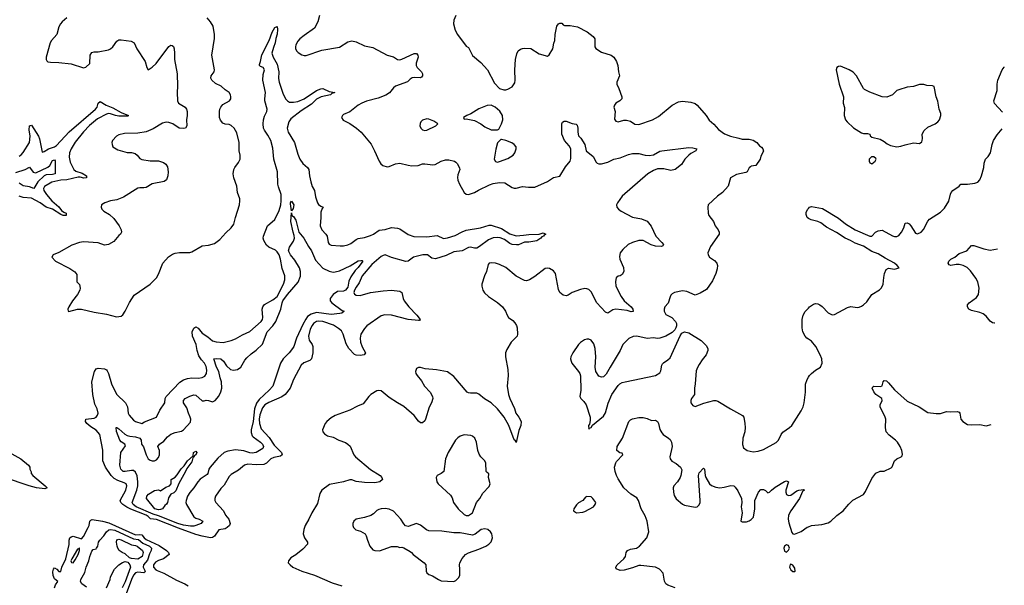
# Model space of a CAD drawing. Header units: inches. Extents: x 1552611 to 1694776, y 811966 to 917215.
# Tile 379 of 549: x 1682415 to 1691885, y 830975 to 836411. Entities that reach past the tile are written whole.
import ezdxf

# ---------------------------------------------------------------- set-up
doc = ezdxf.new("R2010")
doc.units = ezdxf.units.IN
doc.header["$MEASUREMENT"] = 0
doc.layers.add('B6883', color=7, linetype='Continuous')
doc.layers.add('B6893', color=7, linetype='Continuous')

msp = doc.modelspace()

# ---------------------------------------------------------------- linework, layer by layer
at = {"layer": 'B6883', "color": 5}
for points, elevation in [([(1685298, 836450), (1685284, 836390), (1685250, 836329.3), (1685150, 836259.6), (1685110, 836227.3), (1685090, 836204.5), (1685072.2, 836170), (1685067.8, 836150), (1685069, 836130), (1685080.4, 836110), (1685094.4, 836094.4), (1685130, 836074.9), (1685150, 836068.4), (1685170, 836068.4), (1685320.8, 836119.2), (1685490, 836147.4), (1685570, 836198.9), (1685610, 836207.6), (1685650, 836199), (1685730, 836160.7), (1685810, 836143), (1685950, 836071.2), (1686010, 836053.1), (1686050, 836027), (1686070, 836024.6), (1686090, 836030.3), (1686210, 836084.9), (1686230, 836086), (1686244.4, 836070), (1686247.6, 836050), (1686227.6, 835992.4), (1686227, 835970), (1686239, 835950), (1686278.9, 835910), (1686288.7, 835890), (1686288.2, 835870), (1686280.9, 835859.1), (1686268.7, 835851.3), (1686210, 835854.8), (1686188.3, 835851.7), (1686170, 835839.7), (1686145.7, 835814.3), (1686030, 835772.6), (1686010, 835756.9), (1685970.7, 835709.3), (1685935.8, 835684.2), (1685862.6, 835657.4), (1685751.5, 835628.5), (1685706.8, 835610), (1685670, 835589.5), (1685590, 835524.7), (1685530, 835498.4), (1685519.1, 835490), (1685510.7, 835470), (1685526.9, 835446.9), (1685590, 835413), (1685654.8, 835370), (1685700.7, 835330), (1685793.8, 835213.8), (1685828.2, 835150), (1685872, 835050), (1685887.2, 835027.2), (1685908, 835010), (1685950, 834997.4), (1685970, 834999.5), (1686030, 835026), (1686070, 835033.4), (1686151.9, 835011.9), (1686187.5, 835007.5), (1686248, 835010), (1686290, 835025.3), (1686310, 835027), (1686390, 835015.8), (1686410, 835020.2), (1686470, 835051.1), (1686510, 835064.2), (1686543.2, 835063.2), (1686596, 835050), (1686610, 835043), (1686626.1, 835026.1), (1686644.9, 834984.9), (1686647.4, 834970), (1686630, 834919.3), (1686627.1, 834892.9), (1686629.5, 834870), (1686644, 834830), (1686691.3, 834751.3), (1686710, 834735.3), (1686730, 834730.3), (1686790, 834750.2), (1686827.2, 834772.8), (1686935, 834825), (1686970, 834836.5), (1687030, 834846.5), (1687082, 834842), (1687150, 834798), (1687170, 834791), (1687190, 834792), (1687250, 834807.6), (1687310, 834800.9), (1687370, 834802), (1687490, 834857.1), (1687550, 834895.5), (1687610, 834906.4), (1687664.2, 834995.8), (1687708, 835050), (1687715.4, 835075.4), (1687714.4, 835170), (1687698.4, 835198.4), (1687655, 835250), (1687630.6, 835310), (1687629.8, 835410.2), (1687634.9, 835425.1), (1687650, 835437.1), (1687670, 835435.3), (1687730, 835412.8), (1687766.9, 835406.9), (1687776.7, 835396.7), (1687783.7, 835370), (1687782.4, 835330), (1687790, 835296), (1687812.5, 835272.5), (1687850, 835210.5), (1687862.8, 835150), (1687930, 835095.5), (1687960.6, 835040.6), (1687970, 835030.6), (1687985.3, 835025.3), (1688010, 835025.7), (1688070, 835042.6), (1688130, 835069.4), (1688190, 835081.8), (1688270, 835114.4), (1688310, 835124.2), (1688370, 835124.7), (1688430, 835107.9), (1688470, 835104.4), (1688510, 835111.5), (1688570, 835147), (1688590, 835151.8), (1688850, 835182), (1688890, 835180.3), (1688926.8, 835170), (1688918.8, 835150), (1688870, 835126.2), (1688850.3, 835110), (1688812.4, 835070), (1688779.2, 835020.8), (1688719.1, 834970), (1688677.2, 834962.8), (1688610, 834976.1), (1688550, 834976.4), (1688510, 834962.5), (1688454.6, 834930), (1688210, 834715.6), (1688163.7, 834650), (1688156.4, 834630), (1688159.3, 834610), (1688175.5, 834590), (1688200.7, 834570), (1688310, 834512.9), (1688395.9, 834495.9), (1688450, 834475.3), (1688486.8, 834426.8), (1688531.8, 834330), (1688592, 834270), (1688605.5, 834250), (1688602, 834238), (1688588.2, 834231.8), (1688530, 834234.2), (1688487.7, 834247.7), (1688410, 834287.3), (1688370, 834289.6), (1688310, 834269.8), (1688268, 834250), (1688217.2, 834202.8), (1688190.4, 834170), (1688184.4, 834135.6), (1688187.4, 834110), (1688222, 834030), (1688226.8, 833990), (1688210, 833961.2), (1688191.3, 833950), (1688170, 833944.5), (1688150.4, 833929.6), (1688145.5, 833894.5), (1688149.1, 833850), (1688198.5, 833750), (1688228.6, 833708.6), (1688296.5, 833650), (1688311.1, 833630), (1688314.7, 833605.3), (1688296.1, 833603.9), (1688256.8, 833616.8), (1688150, 833628.7), (1688118.2, 833621.8), (1688070, 833589.6), (1688050, 833598.7), (1687964.7, 833690), (1687910, 833795.6), (1687890, 833816.3), (1687870, 833825.1), (1687850, 833826.6), (1687810, 833817.4), (1687730, 833788.4), (1687690, 833763), (1687670, 833756.3), (1687642.5, 833762.5), (1687610, 833789.5), (1687597, 833817), (1687568.3, 833970), (1687550, 833996.3), (1687510, 834021.1), (1687490, 834023.5), (1687470, 834019.1), (1687370, 833942.6), (1687317.3, 833910), (1687290, 833902.4), (1687270, 833904.2), (1687190, 833946), (1687089.8, 834029.8), (1687030, 834058.3), (1686990, 834071), (1686950, 834075.1), (1686930.3, 834069.7), (1686921.8, 834058.2), (1686904.4, 833990), (1686885.8, 833950), (1686859.6, 833870), (1686858.9, 833850), (1686870.4, 833810), (1686885.4, 833785.4), (1686923, 833750), (1687010, 833692.7), (1687058, 833650), (1687088.2, 833610), (1687103, 833570), (1687116.3, 833550), (1687158.6, 833518.6), (1687177.8, 833497.8), (1687192.9, 833472.9), (1687198, 833450), (1687202.3, 833390), (1687198, 833370), (1687143.1, 833310), (1687099.9, 833240.1), (1687086.4, 833210), (1687088.5, 833171.5), (1687111, 833050), (1687112.1, 832990), (1687102.8, 832890), (1687116.5, 832810), (1687127.7, 832770), (1687173, 832673), (1687188, 832628), (1687216.5, 832590), (1687238.4, 832550), (1687236, 832510), (1687215.9, 832464.1), (1687190, 832348.7), (1687182.5, 832362.5), (1687170, 832372), (1687118.7, 832510), (1687074, 832590), (1687010, 832672), (1686950, 832729.8), (1686885.6, 832765.6), (1686830, 832812.8), (1686810, 832822), (1686750, 832820.4), (1686730, 832823), (1686718, 832830), (1686590, 832980.7), (1686530, 833025.1), (1686424.9, 833044.9), (1686313.8, 833053.8), (1686270, 833066.6), (1686250, 833066.6), (1686230, 833057), (1686221.6, 833030), (1686226, 833010), (1686237.3, 832990), (1686280.9, 832940.9), (1686308.4, 832890), (1686363.7, 832830), (1686385.3, 832790), (1686388.5, 832770), (1686375.3, 832730), (1686352.8, 832687.2), (1686316.5, 832570), (1686310, 832557), (1686290, 832537.6), (1686270, 832537.6), (1686250, 832553.6), (1686210, 832605.4), (1686110, 832694.5), (1686050, 832727.3), (1685970, 832779.6), (1685890, 832842.4), (1685870, 832846.3), (1685850, 832844.7), (1685792.8, 832807.2), (1685774, 832790), (1685719.6, 832720.4), (1685663.4, 832696.6), (1685590, 832657), (1685450, 832608), (1685410, 832584.7), (1685368.2, 832550), (1685352.7, 832530), (1685328, 832470), (1685330.6, 832450), (1685346, 832430), (1685374, 832410), (1685430, 832397.3), (1685484.4, 832370), (1685547.1, 832347.1), (1685571.6, 832331.6), (1685592, 832312), (1685627.5, 832230), (1685643.6, 832210), (1685788.6, 832088.6), (1685880.5, 832030), (1685898, 832010), (1685902.8, 831990), (1685878.8, 831970), (1685830, 831960.3), (1685730, 831963.2), (1685650, 831973.8), (1685610, 831988.9), (1685590, 831988.2), (1685529.1, 831969.1), (1685395.3, 831944.7), (1685319.5, 831890), (1685303, 831857), (1685280.2, 831759.8), (1685225.3, 831670), (1685197, 831610), (1685161.7, 831550), (1685146.5, 831510), (1685142.8, 831470), (1685147.6, 831450), (1685155.6, 831430), (1685182.4, 831390), (1685183.8, 831370), (1685138.1, 831321.9), (1685070, 831268.3), (1685022.2, 831237.8), (1684999.3, 831210), (1684998, 831190), (1685015.8, 831170), (1685043.2, 831150), (1685129.5, 831109.5), (1685250, 831071.6), (1685419.7, 830999.7), (1685512.9, 830970)], 920), ([(1686610.7, 836450), (1686590, 836408), (1686586, 836370), (1686603, 836310), (1686624.9, 836270), (1686710, 836158), (1686730, 836144.7), (1686770, 836066.8), (1686850, 836001), (1686914.8, 835930), (1686981.1, 835801.1), (1687030, 835751.3), (1687070, 835738), (1687090, 835738), (1687110, 835744.7), (1687150, 835766.8), (1687176.2, 835803.8), (1687180.9, 835830), (1687178.4, 835930), (1687182.7, 836030), (1687196.5, 836083.5), (1687210, 836111), (1687232.5, 836127.5), (1687250, 836134), (1687270, 836137.3), (1687330, 836134), (1687410, 836083), (1687490, 836059.1), (1687507.5, 836072.5), (1687542.7, 836130), (1687553.2, 836186.8), (1687562, 836210), (1687564, 836270), (1687582, 836350), (1687598, 836370), (1687610, 836378), (1687630, 836378), (1687642.8, 836362.8), (1687656, 836356), (1687710, 836356.3), (1687781.1, 836341.1), (1687873.2, 836293.2), (1687930.5, 836250.5), (1687945.5, 836225.5), (1687946, 836150), (1687954.6, 836134.6), (1688010, 836100.5), (1688104.7, 836070), (1688130, 836051), (1688154, 836010), (1688167.3, 835970), (1688174, 835910), (1688184.9, 835870), (1688159.3, 835810), (1688158, 835790), (1688178.8, 835750), (1688206, 835670), (1688204.7, 835650), (1688187.3, 835632.7), (1688150, 835609), (1688134.8, 835590), (1688127.7, 835570), (1688143, 835530), (1688135.2, 835455.2), (1688150, 835436.3), (1688170, 835430.5), (1688226, 835446), (1688250, 835446.8), (1688290, 835434.8), (1688330, 835408.2), (1688370, 835403.1), (1688501.2, 835450), (1688559.2, 835480.8), (1688690, 835590.6), (1688750, 835622.8), (1688790, 835627.3), (1688870, 835618.4), (1688910, 835604.2), (1688930.4, 835590), (1689016.3, 835490), (1689046.2, 835446.2), (1689090, 835406.8), (1689135.3, 835355.3), (1689192.4, 835312.4), (1689250, 835290.4), (1689330, 835273.4), (1689362, 835262), (1689430, 835261.6), (1689470, 835252.7), (1689506, 835230), (1689530, 835198), (1689550, 835184.7), (1689561, 835170), (1689570, 835146), (1689542, 835098), (1689536, 835070), (1689494.8, 835010), (1689450, 835003.7), (1689442, 834998), (1689432.1, 834987.9), (1689411.6, 834948.4), (1689399.2, 834940.8), (1689310, 834922.9), (1689250.8, 834890), (1689227.3, 834810), (1689174.8, 834750), (1689124.7, 834715.3), (1689038, 834630), (1689032, 834608), (1689037.3, 834550), (1689044, 834530), (1689087.3, 834470), (1689104, 834430), (1689134, 834390), (1689140.7, 834370), (1689140.7, 834350), (1689057.3, 834230), (1689034, 834170), (1689037.3, 834150), (1689047.7, 834130), (1689097.6, 834097.6), (1689120.7, 834070), (1689124.9, 834050), (1689122.8, 834017.2), (1689110.8, 833970.8), (1689078.7, 833901.3), (1689022, 833818), (1688959, 833781), (1688910, 833763.7), (1688830, 833798.3), (1688790, 833806), (1688712.1, 833787.9), (1688690, 833775.1), (1688678.3, 833761.7), (1688670, 833748.7), (1688652.1, 833687.9), (1688621, 833650), (1688614.8, 833630), (1688614.8, 833610), (1688630, 833578.8), (1688687.9, 833547.9), (1688721, 833510), (1688731, 833490), (1688731, 833470), (1688726.8, 833450), (1688716, 833430), (1688690, 833406), (1688630.8, 833370), (1688570, 833349.5), (1688550, 833346.6), (1688511.7, 833351.7), (1688450, 833346.3), (1688350, 833369.6), (1688315.3, 833364.7), (1688274.7, 833345.3), (1688216.3, 833290), (1688190.6, 833230), (1688092.7, 833070), (1688057, 833003), (1688030, 832978), (1688010, 832975.1), (1687985.6, 832985.6), (1687956, 833030), (1687949.4, 833070), (1687955.4, 833170), (1687951.1, 833250), (1687936.6, 833296.6), (1687910, 833329.4), (1687890, 833339.5), (1687870, 833339.5), (1687846.9, 833333.1), (1687810, 833309.3), (1687790, 833289.2), (1687733.4, 833210), (1687716.3, 833170), (1687713.4, 833150), (1687717.3, 833130), (1687726.8, 833110), (1687790.8, 833030), (1687802.8, 833010), (1687807.9, 832987.9), (1687813, 832850), (1687801.3, 832790), (1687812.2, 832770), (1687841.5, 832741.5), (1687862, 832710), (1687902, 832590), (1687902.5, 832557.5), (1687895.3, 832524.7), (1687886.8, 832510), (1687890, 832474), (1687895.3, 832484.7), (1687910, 832492), (1687925.6, 832514.4), (1688030, 832598.8), (1688050, 832631), (1688074.9, 832725.1), (1688111.3, 832808.7), (1688170, 832896.3), (1688186, 832910), (1688210, 832923), (1688238, 832930), (1688530, 832992), (1688570, 833017.4), (1688582.8, 833037.2), (1688590.7, 833089.3), (1688597.8, 833102.2), (1688607.2, 833112.8), (1688650, 833140.3), (1688670, 833162.4), (1688766.3, 833373.7), (1688782.4, 833397.6), (1688810, 833410.8), (1688850, 833400.5), (1688967.8, 833327.8), (1689018, 833278), (1689034, 833250), (1689033.4, 833230), (1689017.3, 833190), (1688978, 833142), (1688950, 833098), (1688932.4, 833067.6), (1688922.6, 833037.4), (1688912.7, 832910), (1688905.5, 832870), (1688904, 832810), (1688877.3, 832770), (1688870.8, 832750), (1688871.3, 832730), (1688890, 832702), (1688910, 832692), (1688994.5, 832725.5), (1689090, 832750.4), (1689110, 832750.5), (1689130, 832745.5), (1689250, 832670.6), (1689366.4, 832606.4), (1689378, 832590), (1689390.3, 832530.3), (1689393, 832490), (1689390.4, 832449.6), (1689370.5, 832389.5), (1689367.9, 832327.9), (1689377.1, 832297.1), (1689410, 832270.5), (1689470, 832257.6), (1689517.7, 832262.3), (1689570, 832280.5), (1689691.9, 832348.1), (1689714, 832370), (1689737.1, 832422.9), (1689753.5, 832446.5), (1689818, 832490), (1689839.5, 832510), (1689930, 832651.3), (1689949.3, 832690), (1689960.9, 832730), (1689972, 832830), (1689971.7, 832908.3), (1689987.2, 832952.8), (1690000, 832974.6)], 940), ([(1682870, 836428), (1682823.8, 836390), (1682807.3, 836372.7), (1682790, 836342.7), (1682771.7, 836270), (1682719.5, 836210), (1682707.4, 836190), (1682670.6, 836050), (1682670.7, 836030), (1682676.3, 836016.3), (1682687.2, 836007.2), (1682710, 836002), (1682790, 836000.8), (1682910, 835986.7), (1683030, 835947.7), (1683050, 835954.9), (1683090.6, 835989.4), (1683094.1, 836070), (1683110, 836097.1), (1683130, 836103.7), (1683170, 836101), (1683270, 836120.5), (1683290, 836131), (1683309.8, 836150), (1683350, 836205.7), (1683370, 836216.3), (1683390, 836218.1), (1683485.8, 836205.8), (1683515.8, 836190), (1683542.4, 836130), (1683621.6, 836010), (1683636.4, 835950), (1683650, 835930.6), (1683690, 835954), (1683727.7, 835990), (1683850, 836152.7), (1683870, 836165.5), (1683881.6, 836161.6), (1683892.9, 836152.9), (1683899.5, 836130), (1683903.7, 836090), (1683902.4, 836030), (1683928.4, 835890), (1683932.9, 835772.9), (1683928.1, 835711.9), (1683931.5, 835630), (1683941.7, 835610), (1684005.8, 835570), (1684020.2, 835550), (1684026.2, 835530), (1684027, 835490), (1684019.7, 835450), (1684021.3, 835390), (1684010, 835369.8), (1683990, 835364), (1683950, 835369.1), (1683887, 835410), (1683850, 835423.5), (1683830, 835426.9), (1683810, 835424), (1683790, 835416.8), (1683698.5, 835361.5), (1683630, 835332), (1683550, 835320.7), (1683422, 835318), (1683370, 835304.4), (1683344.9, 835290), (1683308.7, 835250), (1683302, 835230), (1683303.1, 835210), (1683310.4, 835190), (1683359, 835159), (1683450, 835134), (1683490, 835134.3), (1683524.8, 835124.8), (1683543.6, 835110), (1683570, 835075.8), (1683590, 835066), (1683670, 835055.5), (1683750, 835053.6), (1683799.3, 835039.3), (1683821.8, 835021.8), (1683835.4, 834995.4), (1683842.6, 834950), (1683841.1, 834910), (1683826.8, 834873.2), (1683803.4, 834856.6), (1683690, 834832.5), (1683630, 834798.4), (1683610, 834793.9), (1683570, 834796.5), (1683550, 834792.9), (1683414.8, 834705.2), (1683350, 834680.2), (1683290, 834671.3), (1683233.4, 834650), (1683201.6, 834630), (1683199.5, 834610), (1683205.3, 834590), (1683224.9, 834570), (1683277.5, 834537.5), (1683319.4, 834499.4), (1683372.2, 834430), (1683390.6, 834390), (1683395.5, 834370), (1683386, 834350), (1683370, 834336.9), (1683321.2, 834278.8), (1683270, 834250.6), (1683230, 834243.8), (1683170, 834266.9), (1683030, 834275.6), (1682990.2, 834269.8), (1682915.1, 834244.9), (1682790, 834174), (1682736, 834150), (1682724.7, 834130), (1682758, 834090), (1682898.4, 834018.4), (1682946.2, 833986.2), (1682963.4, 833963.4), (1682964, 833890), (1682990, 833864.7), (1682996.4, 833830), (1682992.7, 833810), (1682971.8, 833768.2), (1682922.8, 833710), (1682887.9, 833652.1), (1682878.8, 833630), (1682882, 833610), (1682886.4, 833606.4), (1682970, 833627.3), (1683010, 833627.7), (1683130, 833600.4), (1683250, 833581.3), (1683345.2, 833554.8), (1683390, 833561), (1683405.6, 833574.4), (1683429, 833610), (1683470, 833691.3), (1683517, 833763), (1683671.1, 833868.9), (1683729.7, 833930.3), (1683750, 833964), (1683791.6, 834070), (1683846.7, 834133.3), (1683883.7, 834156.3), (1683910, 834166.7), (1683952.8, 834172.8), (1684050, 834173.4), (1684070, 834179.1), (1684170, 834236.4), (1684230, 834242.4), (1684290, 834261.3), (1684340.1, 834299.9), (1684397.6, 834362.4), (1684449.6, 834410), (1684474.6, 834445.4), (1684489.8, 834510.2), (1684528.4, 834630), (1684532.4, 834670), (1684531.1, 834690), (1684508.9, 834748.9), (1684503.1, 834810), (1684474, 834890), (1684469.7, 834930), (1684475.4, 834970), (1684483.5, 834990), (1684520.7, 835039.3), (1684536.3, 835070), (1684534.7, 835110), (1684525.8, 835150), (1684524.5, 835230), (1684502.9, 835322.9), (1684477.4, 835370), (1684450, 835394.7), (1684430, 835403), (1684390, 835406), (1684370, 835415.1), (1684345.6, 835445.6), (1684337.2, 835470), (1684335.3, 835530), (1684338.5, 835550), (1684348.2, 835570), (1684370, 835594.4), (1684433, 835630), (1684445.1, 835650), (1684446.6, 835670), (1684442, 835690), (1684430, 835711.8), (1684390, 835735.6), (1684353.4, 835773.4), (1684298.9, 835798.9), (1684264.2, 835830), (1684254.2, 835850), (1684257.6, 835870), (1684284.8, 835910), (1684289.8, 835930), (1684261.4, 836070), (1684289, 836230), (1684288, 836270), (1684274.4, 836350), (1684250.6, 836390), (1684217, 836430)], 920), ([(1682410, 835100.3), (1682430, 835112.9), (1682450, 835134.9), (1682507.9, 835230), (1682515, 835290), (1682507.5, 835352.5), (1682510, 835392.2), (1682530, 835396.4), (1682596.3, 835290), (1682604.9, 835264.9), (1682630, 835137.3), (1682650, 835144), (1682691.1, 835168.9), (1682750, 835189.1), (1682770, 835203), (1682890, 835332.8), (1683144.8, 835550), (1683159.1, 835570), (1683170.8, 835609.2), (1683190, 835624.2), (1683248, 835588), (1683310, 835564.7), (1683390, 835519.2), (1683460.4, 835490), (1683455.6, 835484.4), (1683370, 835484.2), (1683336.1, 835490), (1683290, 835507.5), (1683270, 835508.7), (1683250, 835503.6), (1683162.2, 835457.8), (1683085.6, 835394.4), (1683028, 835332), (1682950, 835234), (1682910, 835168.4), (1682892.6, 835130), (1682890.7, 835090.7), (1682901.4, 835041.4), (1682936.9, 834970), (1682955.5, 834955.5), (1683014.4, 834934.4), (1683056.5, 834910), (1683058, 834890), (1683031.6, 834888.4), (1682997.3, 834897.3), (1682977.1, 834897.1), (1682870, 834872.4), (1682810, 834869.9), (1682724.4, 834850), (1682652.7, 834807.3), (1682644.7, 834790), (1682647.7, 834770), (1682672.5, 834730), (1682723.9, 834670), (1682790, 834612.5), (1682818.3, 834578.3), (1682840.1, 834560.1), (1682863.6, 834550), (1682860.5, 834530), (1682833.2, 834530), (1682810, 834539), (1682730, 834589.6), (1682669.4, 834609.4), (1682611.8, 834650), (1682530, 834695.3), (1682450, 834702.2), (1682410, 834714.2)], 880), ([(1682378.4, 834941.6), (1682468.2, 834971.8), (1682510, 834992.9), (1682544.6, 834944.6), (1682570, 834938.6), (1682686.9, 834993.1), (1682705, 835010), (1682730, 835058.4), (1682750, 835064.4), (1682756, 835056), (1682755.5, 834930), (1682730, 834923.6), (1682670, 834919.9), (1682650, 834909.5), (1682588.3, 834851.7), (1682551.8, 834788.2), (1682510, 834805.4), (1682450, 834815.3), (1682410, 834840.8)], 860), ([(1690000.1, 834500.2), (1689989, 834510), (1689978, 834538), (1689980.2, 834559.8), (1689994, 834590), (1690000, 834597.9)], 940), ([(1690000, 833340.5), (1689984.2, 833350), (1689968.2, 833370), (1689948, 833410), (1689941.1, 833450), (1689941.1, 833530), (1689949.7, 833570), (1689970, 833604.9), (1690000, 833639.2)], 940), ([(1688719.3, 830950), (1688650, 830977.4), (1688629.6, 830990), (1688615, 831015), (1688602.4, 831090), (1688569.7, 831129.7), (1688529, 831150), (1688390, 831165.4), (1688370, 831163.7), (1688310, 831141.4), (1688230, 831119.1), (1688190, 831118.2), (1688151.8, 831131.8), (1688149.5, 831150), (1688160.5, 831170), (1688226.9, 831230), (1688240.4, 831250), (1688248.6, 831291.4), (1688260.7, 831310), (1688290, 831323.1), (1688348.3, 831331.7), (1688375.1, 831350), (1688446, 831430), (1688466.9, 831490), (1688449.8, 831590), (1688430, 831643.7), (1688391.3, 831710), (1688367.2, 831790), (1688350, 831814.7), (1688294, 831850), (1688226.3, 831910), (1688170, 831998), (1688153.3, 832030), (1688142, 832070), (1688136.9, 832110), (1688148, 832152), (1688155.1, 832164.9), (1688215.3, 832230), (1688210, 832246), (1688188.4, 832248.4), (1688158, 832270), (1688162.7, 832310), (1688212.6, 832387.4), (1688272.3, 832547.7), (1688290, 832566), (1688310, 832574.8), (1688370, 832587.3), (1688410, 832588), (1688450, 832579.1), (1688490, 832559.1), (1688530, 832560.4), (1688550, 832547.7), (1688558.9, 832530), (1688573.1, 832473.1), (1688590, 832438.8), (1688603.7, 832423.7), (1688654.8, 832390), (1688670, 832374.8), (1688683, 832350), (1688690.3, 832310.3), (1688668.2, 832210), (1688670.7, 832190), (1688688.1, 832168.1), (1688730, 832144), (1688770, 832110.7), (1688783, 832083), (1688774.9, 832030), (1688765.7, 832010), (1688742, 831970), (1688707.1, 831930), (1688701.2, 831910), (1688702, 831870), (1688710, 831839.1), (1688730, 831805.7), (1688790, 831754.9), (1688810, 831744.9), (1688910, 831725.3), (1688930, 831728.7), (1688951.4, 831748.6), (1688958.8, 831770), (1688959.8, 831790), (1688942, 832030), (1688950, 832056.3), (1688990, 832101), (1689001, 832090), (1689006, 832030), (1689014.4, 832010), (1689050, 831950.7), (1689070, 831934.9), (1689110, 831917.1), (1689150, 831910.5), (1689190, 831916.3), (1689253.7, 831933.7), (1689282, 831930), (1689297.5, 831917.5), (1689321.4, 831881.4), (1689357.3, 831810), (1689360.7, 831770), (1689354.8, 831730), (1689364.9, 831670), (1689351.6, 831591.6), (1689364, 831584), (1689405.2, 831585.2), (1689430, 831593), (1689450, 831606), (1689471.5, 831630), (1689484.5, 831710), (1689484.5, 831790), (1689519, 831870), (1689544.1, 831895.9), (1689570, 831896), (1689587.1, 831887.1), (1689610, 831864.7), (1689626, 831870), (1689644, 831890), (1689681.3, 831918.7), (1689770, 831972.2), (1689790, 831978), (1689810.5, 831970), (1689784.9, 831890), (1689782.3, 831870), (1689790, 831846.7), (1689810, 831838.9), (1689830, 831842.3), (1689890, 831882), (1689910, 831890.3), (1689954.8, 831894.8), (1689962, 831890), (1689953.2, 831886.8), (1689945.2, 831874.8), (1689913.8, 831810), (1689830.3, 831690), (1689810.2, 831649.8), (1689806.5, 831610), (1689813.7, 831573.7), (1689842.5, 831482.5), (1689850.7, 831470.7), (1689866.4, 831466.4), (1689930, 831490.4), (1689990, 831532.4), (1690000, 831536.9)], 920), ([(1682339.7, 832239.7), (1682424.6, 832190), (1682500.7, 832130), (1682511.3, 832110), (1682511.6, 832091.6), (1682524.7, 832064.7), (1682526, 832050), (1682541, 832030), (1682661, 831930), (1682678, 831910), (1682657.3, 831902.7), (1682578, 831910), (1682505.6, 831930), (1682270, 832009.5)], 880), ([(1682749.8, 830950), (1682760.8, 830979.2), (1682781.2, 831010), (1682750, 831037.6), (1682735.6, 831070), (1682734.9, 831105.1), (1682740.5, 831130), (1682750, 831143), (1682770.7, 831130), (1682790, 831108), (1682810, 831107.7), (1682820.5, 831150), (1682858.2, 831230), (1682892.2, 831367.8), (1682891.3, 831410), (1682898.4, 831430), (1682910, 831441.6), (1682930, 831446), (1683010, 831422.8), (1683030, 831444), (1683074.8, 831530), (1683083.8, 831550), (1683090, 831590.4), (1683099, 831601), (1683112.9, 831607.1), (1683210, 831591), (1683273.8, 831573.8), (1683530, 831460.8), (1683570, 831463.9), (1683590, 831460.3), (1683611.4, 831430), (1683630, 831414.1), (1683756, 831356), (1683827.9, 831310), (1683846.8, 831290), (1683851.8, 831270), (1683798.4, 831230), (1683750, 831214), (1683721.9, 831198.1), (1683702, 831170), (1683703.3, 831150), (1683724.5, 831124.5), (1683736.7, 831116.7), (1683802.6, 831090), (1683924, 831024), (1684002.1, 830990), (1684036.6, 830970)], 880), ([(1683056.3, 830956.3), (1683012.2, 830990), (1682999.3, 831010), (1683001.7, 831030), (1683041.5, 831098.5), (1683055.1, 831150), (1683080.9, 831210), (1683090, 831250.6), (1683110, 831303), (1683122, 831318), (1683150, 831325), (1683155, 831330), (1683167.1, 831350), (1683172.7, 831390), (1683185, 831410), (1683222.8, 831450), (1683249.9, 831490.1), (1683272.2, 831507.8), (1683288.6, 831511.4), (1683330, 831503.1), (1683510, 831420.5), (1683556.2, 831416.2), (1683599.7, 831379.7), (1683665, 831350), (1683682.8, 831330), (1683680.1, 831310), (1683663.3, 831276.7), (1683644.1, 831215.9), (1683605.2, 831170), (1683602.9, 831150), (1683621.8, 831110), (1683618.5, 831101.5), (1683610, 831093.3), (1683550, 831101.4), (1683530, 831094.5), (1683510, 831072.5), (1683490, 831030.9), (1683370, 830702.2)], 860), ([(1683250, 830950.6), (1683284.5, 831030), (1683290, 831056.3), (1683327.6, 831130), (1683367.9, 831172.1), (1683405.2, 831194.8), (1683430, 831202.4), (1683455.6, 831195.6), (1683475.5, 831170), (1683481.7, 831150), (1683430, 831007.1), (1683401.3, 830950)], 840)]:
    msp.add_lwpolyline(points, dxfattribs=dict(at, elevation=elevation))
for points, elevation in [([(1685050, 835617.3), (1685090, 835624.7), (1685150, 835649.4), (1685271.2, 835730), (1685310, 835747.7), (1685330, 835750.2), (1685390, 835720.3), (1685444.7, 835710), (1685417, 835703), (1685402.8, 835690), (1685313, 835670), (1685270, 835647.7), (1685220.3, 835599.7), (1685123.5, 835536.5), (1685023.2, 835456.8), (1685002, 835430), (1684987.7, 835370), (1684995.9, 835330), (1685058.3, 835230), (1685090, 835118), (1685110.1, 835070.1), (1685136.9, 835030), (1685181.7, 834990), (1685195.8, 834970), (1685201.8, 834910), (1685214, 834854), (1685227.8, 834807.8), (1685251.8, 834770), (1685260.2, 834710), (1685278.6, 834650), (1685290, 834633.4), (1685310, 834617.6), (1685334.8, 834610), (1685323.1, 834596.9), (1685310, 834562), (1685312.8, 834510), (1685305.5, 834430), (1685320.6, 834390), (1685359.2, 834350), (1685372.4, 834330), (1685383.1, 834270), (1685392.1, 834252.1), (1685410, 834245.3), (1685496.1, 834236.1), (1685530, 834237.2), (1685570, 834245.8), (1685600.4, 834259.6), (1685650, 834298.9), (1685670, 834307.4), (1685730, 834317.8), (1685790, 834337.5), (1685818, 834350), (1685873.4, 834386.6), (1685930, 834394.3), (1685990, 834414.5), (1686050, 834407.4), (1686070, 834400.4), (1686150, 834346), (1686205.8, 834325.8), (1686330, 834322.5), (1686430, 834336.3), (1686490, 834309.3), (1686530, 834312.8), (1686604.7, 834335.3), (1686670, 834371.2), (1686710, 834387.5), (1686848.2, 834411.8), (1686930, 834437.3), (1686950, 834435.3), (1687050, 834404.1), (1687130, 834354), (1687190, 834334.9), (1687261.5, 834338.5), (1687312.2, 834347.8), (1687410, 834350.2), (1687450, 834361.3), (1687474.8, 834350), (1687459.2, 834340.8), (1687453.1, 834330), (1687437.2, 834322.8), (1687427.2, 834310), (1687390, 834285.8), (1687313.1, 834273.1), (1687270, 834272.6), (1687211.5, 834248.5), (1687193.6, 834246.4), (1687152.7, 834250), (1687130, 834259.3), (1687078.1, 834298.1), (1687035.4, 834315.4), (1687010, 834318.1), (1686970, 834313.4), (1686923.6, 834296.4), (1686837.8, 834230), (1686810, 834214.4), (1686790, 834214), (1686750, 834223.7), (1686730, 834221.7), (1686670, 834190.4), (1686590, 834178.9), (1686516.1, 834143.9), (1686414.1, 834114.1), (1686380.3, 834120.3), (1686337.6, 834150), (1686291.7, 834151.7), (1686200.9, 834130), (1686150, 834090.5), (1686130, 834087.4), (1685990, 834125.7), (1685929.9, 834149.9), (1685910, 834145.6), (1685890, 834133.4), (1685802.4, 834057.6), (1685708.8, 833950), (1685678.9, 833881.1), (1685650, 833841), (1685634, 833810), (1685629.5, 833789.5), (1685634.4, 833774.4), (1685650, 833763.6), (1685690, 833761.6), (1685790, 833790.1), (1685910, 833805), (1685989.8, 833810.2), (1686070, 833802.8), (1686091.3, 833790), (1686101.8, 833730), (1686113.2, 833710), (1686158.8, 833650), (1686235, 833570), (1686265.8, 833530), (1686259.2, 833520.8), (1686250, 833519.1), (1686150, 833529.3), (1685990, 833570.9), (1685926.4, 833573.6), (1685890, 833566), (1685753.4, 833470), (1685730, 833442.6), (1685697.4, 833390), (1685688.3, 833350), (1685692.4, 833310), (1685707.3, 833267.3), (1685741.1, 833210), (1685727.7, 833190), (1685690, 833182.4), (1685650, 833185.7), (1685633.9, 833193.9), (1685581.2, 833250), (1685555.5, 833295.5), (1685527, 833390), (1685510, 833419.7), (1685482.6, 833442.6), (1685433.4, 833473.4), (1685330, 833511.7), (1685290, 833514.8), (1685270, 833509.2), (1685242, 833490), (1685227.7, 833472.3), (1685210, 833435.6), (1685192.5, 833370), (1685200.6, 833330), (1685228.5, 833290), (1685234.3, 833270), (1685233.4, 833210), (1685221.5, 833150), (1685205.7, 833134.3), (1685147, 833113), (1685122.6, 833090), (1685048.2, 832951.8), (1685017.3, 832870), (1684969.2, 832810), (1684934.7, 832785.3), (1684810, 832732.8), (1684772.8, 832710), (1684750, 832680.8), (1684726.2, 832613.8), (1684719.6, 832570), (1684720.1, 832530), (1684739, 832479), (1684814.7, 832394.7), (1684860.9, 832320.9), (1684932.1, 832250), (1684940.3, 832230), (1684923.2, 832216.8), (1684858.5, 832201.5), (1684830.4, 832190), (1684790, 832149.7), (1684763.2, 832136.8), (1684690, 832131.1), (1684610, 832138), (1684577.6, 832130), (1684519.6, 832080.4), (1684450, 832038.5), (1684430, 832020.5), (1684381.5, 831938.5), (1684350, 831903.6), (1684299.5, 831830), (1684290.4, 831810), (1684290.4, 831790), (1684301.6, 831770), (1684373.7, 831690), (1684395.3, 831650), (1684426, 831610), (1684440.3, 831570), (1684434.4, 831550), (1684411.4, 831528.6), (1684390, 831518.6), (1684330, 831506.6), (1684290, 831445.4), (1684270, 831432.7), (1684249.4, 831430.6), (1684170, 831445.3), (1684110, 831462.2), (1683942.2, 831522.2), (1683730, 831607.8), (1683673.8, 831613.8), (1683650, 831636.6), (1683630, 831647.8), (1683485.4, 831705.4), (1683444.7, 831724.7), (1683408.1, 831750), (1683388.4, 831770), (1683382.6, 831790), (1683436.7, 831890), (1683444.3, 831930), (1683437.7, 831950), (1683420.6, 831960.6), (1683360.4, 831980.4), (1683322.3, 832002.3), (1683294.8, 832030), (1683239.4, 832110), (1683214.6, 832170), (1683213.8, 832273.8), (1683184.4, 832424.4), (1683150, 832467.1), (1683098.4, 832498.4), (1683062, 832530), (1683046.6, 832550), (1683051.8, 832570), (1683130, 832580.7), (1683150, 832589.1), (1683164.4, 832610), (1683169.7, 832630), (1683159.8, 832670), (1683136.4, 832716.4), (1683118.2, 832810), (1683107.5, 832930), (1683133.1, 833030), (1683150, 833054), (1683170, 833060.9), (1683230, 833055.3), (1683250, 833046), (1683256.9, 833036.9), (1683268.9, 833010), (1683296.9, 832910), (1683336.2, 832830), (1683350, 832809), (1683431.6, 832730), (1683451.8, 832690), (1683457, 832630), (1683467, 832610), (1683510, 832561.7), (1683530, 832549.2), (1683590, 832530.7), (1683615.1, 832544.9), (1683729.6, 832590.4), (1683762.2, 832657.8), (1683809.7, 832730), (1683812.8, 832770), (1683823.6, 832790), (1683953.9, 832926.1), (1683990, 832948.9), (1684030, 832961.4), (1684070, 832967.2), (1684134.7, 832965.3), (1684168.8, 832971.2), (1684194.5, 832985.5), (1684211.4, 833010), (1684216.3, 833043.7), (1684210, 833078.3), (1684192.6, 833110), (1684162.3, 833142.3), (1684138.9, 833178.9), (1684120.7, 833230), (1684111.8, 833290), (1684078.3, 833370), (1684072.5, 833410), (1684090, 833446.3), (1684110, 833460.3), (1684130, 833445.5), (1684170, 833397.3), (1684223.1, 833363.1), (1684270, 833325.3), (1684305.8, 833314.2), (1684371.1, 833308.9), (1684450, 833326.7), (1684490, 833343.7), (1684556.8, 833383.2), (1684630, 833413.4), (1684738, 833510), (1684749.7, 833530), (1684752.2, 833547.8), (1684748.6, 833630), (1684753, 833650), (1684770, 833672.9), (1684850, 833716.9), (1684889.9, 833750.1), (1684953.1, 833870), (1684965.3, 833910), (1684964.7, 833950), (1684940.8, 834020.8), (1684922.5, 834110), (1684909.8, 834150), (1684890, 834180.4), (1684874.8, 834194.8), (1684810, 834225.7), (1684790, 834243.1), (1684761.8, 834290), (1684756.8, 834310), (1684758.5, 834330), (1684799.6, 834430), (1684870.4, 834489.6), (1684910, 834576.1), (1684926.4, 834630), (1684931.3, 834670), (1684929.9, 834730), (1684903.5, 834803.5), (1684899.1, 834830), (1684895.7, 834950), (1684859.8, 835070), (1684850, 835175.8), (1684828.8, 835250), (1684802, 835302), (1684768, 835348), (1684760.6, 835370), (1684757.1, 835410), (1684760.3, 835450), (1684770, 835483.5), (1684792.7, 835530), (1684795.7, 835550), (1684772.9, 835630), (1684771.4, 835650), (1684779.5, 835710), (1684753.3, 835830), (1684756.1, 835883.9), (1684769.7, 835930), (1684756, 835950), (1684730, 835960.7), (1684722.4, 835970), (1684721.7, 835981.7), (1684731.8, 836008.2), (1684745.4, 836074.6), (1684815.5, 836210), (1684843.5, 836290), (1684870, 836336.3), (1684890, 836346), (1684895.4, 836315.4), (1684890, 836273.2), (1684878, 836230), (1684873.6, 836190), (1684854.9, 836145.1), (1684840.7, 836090), (1684852.1, 836050), (1684890, 835982.7), (1684905.8, 835910), (1684904.8, 835844.8), (1684909.1, 835810), (1684945.4, 835705.4), (1684971.6, 835650), (1684990, 835630.3), (1685010, 835619.6)], 880), ([(1686950, 835589.2), (1686910, 835586), (1686830, 835552.7), (1686755.3, 835504.7), (1686714, 835490), (1686682, 835470), (1686690, 835454), (1686710, 835458), (1686790, 835441), (1686850.5, 835410.5), (1686890, 835382.8), (1686950, 835351.3), (1687010, 835354), (1687022, 835358), (1687048.7, 835410), (1687062, 835450), (1687059, 835490), (1687032.9, 835532.9), (1686989.3, 835569.3)], 940), ([(1686330, 835457.6), (1686290, 835446.6), (1686273.4, 835430), (1686265.5, 835414.5), (1686264.9, 835390), (1686274, 835370), (1686290, 835354), (1686310, 835346), (1686330, 835350.5), (1686418, 835390), (1686438, 835410), (1686396.6, 835436.6), (1686350, 835454)], 940), ([(1687050, 835258), (1687042, 835258), (1687011, 835229), (1686993.2, 835166.8), (1686977.3, 835070), (1686990, 835047.3), (1687010, 835043), (1687030, 835047.7), (1687110, 835078.4), (1687160.9, 835110), (1687176.2, 835130), (1687189.4, 835170), (1687189.3, 835190), (1687171.5, 835211.5), (1687146.8, 835226.8), (1687091.6, 835248.4)], 940), ([(1685030, 834575.3), (1685018, 834642), (1685018, 834650), (1685030, 834666.8), (1685051.1, 834630), (1685044, 834596)], 860), ([(1685430, 833985.7), (1685450, 833987), (1685490, 833998), (1685594.5, 834045.5), (1685670, 834092.2), (1685697.5, 834097.5), (1685710, 834096), (1685714.8, 834090), (1685671.6, 834030), (1685640.3, 833999.7), (1685600.7, 833939.3), (1685580.9, 833899.1), (1685570, 833841.6), (1685550, 833811.3), (1685530, 833800.9), (1685470, 833798.7), (1685430, 833768.4), (1685400.9, 833730), (1685400.3, 833710), (1685417, 833690), (1685517, 833617), (1685534.8, 833610), (1685534, 833606), (1685512, 833590), (1685494, 833586), (1685410, 833578.7), (1685270, 833596.2), (1685218.3, 833581.7), (1685183.2, 833556.8), (1685166.4, 833533.6), (1685139.7, 833480.3), (1685078.4, 833350), (1685050.2, 833270), (1685038.6, 833250), (1685007.1, 833210), (1684949.7, 833150.3), (1684922.5, 833110), (1684849.4, 832890), (1684815.5, 832850), (1684719.3, 832760.7), (1684693.8, 832726.3), (1684673.9, 832670), (1684659.8, 832550), (1684642.2, 832470), (1684642.6, 832442.6), (1684651.2, 832411.2), (1684660.1, 832400.1), (1684730, 832351.9), (1684751, 832331), (1684758.9, 832310), (1684752.8, 832290), (1684690, 832252.2), (1684650, 832243.7), (1684630, 832246.4), (1684570, 832267.8), (1684490, 832277.6), (1684415.4, 832264.6), (1684381.3, 832250), (1684322, 832198), (1684246, 832110), (1684233.6, 832090), (1684225.7, 832050), (1684219.5, 832040.5), (1684150, 831995.6), (1684127.5, 831970), (1684090.2, 831910), (1684050, 831866.9), (1684030.1, 831829.9), (1684016.3, 831790), (1684013.7, 831770), (1684018.4, 831750), (1684090, 831634.3), (1684110, 831620.5), (1684140.5, 831610), (1684175.8, 831590), (1684160.3, 831570), (1684110, 831548.9), (1684090, 831543.2), (1684057.2, 831542.8), (1683990, 831553.9), (1683935, 831570), (1683750, 831643.1), (1683697.9, 831657.9), (1683534.3, 831730), (1683506.8, 831750), (1683497.9, 831770), (1683542.1, 831890), (1683550.5, 831930), (1683552.8, 831970), (1683545.6, 832025.6), (1683530, 832062.7), (1683510, 832077.2), (1683490, 832078.7), (1683430, 832067), (1683410, 832067.7), (1683386.4, 832090), (1683378.9, 832130), (1683388.8, 832250), (1683433.7, 832313.7), (1683426, 832330), (1683390, 832354.6), (1683378, 832370), (1683346.3, 832453.7), (1683342, 832490), (1683350, 832491.2), (1683370, 832477.8), (1683427.3, 832427.3), (1683450, 832412.9), (1683473.4, 832406.6), (1683530, 832403.2), (1683569.1, 832389.1), (1683584.2, 832370), (1683587.3, 832330), (1683605.1, 832305.1), (1683630, 832228.9), (1683649.7, 832189.7), (1683670, 832176.3), (1683690, 832171), (1683710, 832172), (1683730, 832179.6), (1683750, 832204.4), (1683758.9, 832230), (1683760.8, 832270), (1683745.1, 832310), (1683760.7, 832330), (1683799.9, 832360.1), (1683837, 832403), (1683870, 832426.9), (1683910, 832443.2), (1683970, 832456.1), (1683990, 832467.4), (1684056.2, 832543.8), (1684061, 832570), (1684056, 832590), (1684037.7, 832630), (1684021.7, 832681.7), (1683989.7, 832730), (1683991.8, 832750), (1684007.3, 832770), (1684050, 832794), (1684090, 832805.3), (1684110, 832801.3), (1684170, 832749.2), (1684190, 832747.1), (1684210, 832753.6), (1684230, 832752.4), (1684270, 832739.5), (1684296.2, 832750), (1684330, 832792.2), (1684350, 832832.7), (1684359.8, 832870), (1684357.1, 832930), (1684342, 832970), (1684330.5, 833030.5), (1684306.8, 833070), (1684280.9, 833150), (1684305.1, 833154.9), (1684350, 833150.1), (1684375.8, 833130), (1684405.5, 833085.5), (1684442.6, 833050), (1684470, 833042.8), (1684510, 833048.4), (1684541, 833070), (1684581.8, 833138.2), (1684600.6, 833159.4), (1684640.9, 833199.1), (1684690, 833233.1), (1684750, 833292.8), (1684796, 833410), (1684850.9, 833469.1), (1684879.8, 833510), (1684927.2, 833630), (1684938.2, 833690), (1684946.2, 833710), (1684990, 833770.7), (1685092.4, 833887.6), (1685114.8, 833945.2), (1685116.4, 833990), (1685106.4, 834026.4), (1685060.8, 834100.8), (1685019.1, 834150), (1685001.6, 834190), (1685010, 834224.7), (1685050, 834282.8), (1685056.8, 834310), (1685056.4, 834336.4), (1685044.2, 834370), (1685022.4, 834470), (1685030, 834554), (1685031.3, 834530), (1685050, 834518.8), (1685070, 834482.8), (1685099.5, 834370), (1685148.2, 834310), (1685194, 834230), (1685223.1, 834190), (1685260.7, 834100.7), (1685330, 834022.3), (1685390, 833993.1)], 860), ([(1686690, 832420.7), (1686650, 832409.4), (1686627.3, 832392.7), (1686608, 832370), (1686537.1, 832250), (1686510.7, 832190), (1686493.4, 832070), (1686470, 832049), (1686430.8, 832029.2), (1686421, 832010), (1686427.7, 831970), (1686440.7, 831950), (1686559.9, 831839.9), (1686574.4, 831814.4), (1686587.3, 831770), (1686630.7, 831710), (1686690, 831656), (1686710, 831646), (1686730, 831646), (1686770, 831671.3), (1686807, 831770), (1686839.3, 831810), (1686870, 831861), (1686930, 831924.7), (1686939, 831950), (1686924, 832010), (1686927.3, 832047.3), (1686910, 832058), (1686902, 832070), (1686899, 832150), (1686889, 832170), (1686849.6, 832209.6), (1686835.3, 832235.3), (1686821.6, 832270), (1686809.6, 832349.6), (1686792.7, 832390), (1686769.5, 832409.5), (1686754.9, 832414.9)], 940), ([(1683750, 831698.9), (1683713.8, 831710), (1683635.3, 831810), (1683639, 831830), (1683655.3, 831850), (1683710, 831886), (1683750, 831891), (1683770, 831882), (1683821.8, 831918.2), (1683854.7, 831930), (1683872.8, 831950), (1683872.7, 831990), (1683910, 832013.7), (1683930, 832034.9), (1683966.8, 832093.2), (1683997.3, 832122.7), (1684028.3, 832171.7), (1684082, 832218), (1684086.2, 832250), (1684110, 832262.6), (1684120.3, 832250), (1684110.2, 832230), (1684097.6, 832222.4), (1684090, 832206), (1684081.3, 832198.7), (1684070, 832160.5), (1684021.3, 832098.7), (1684010.1, 832069.9), (1683947.2, 831952.8), (1683916.8, 831883.2), (1683897.8, 831862.2), (1683867.8, 831850), (1683845.9, 831814.1), (1683835.8, 831770), (1683826.5, 831753.5), (1683810, 831740.5), (1683789.3, 831710.7), (1683770, 831703.2)], 840), ([(1687870.9, 831829.1), (1687858, 831822), (1687830, 831788.7), (1687790, 831768), (1687770, 831748), (1687744.7, 831710), (1687742, 831690), (1687770, 831671.3), (1687830, 831677.3), (1687850, 831684.9), (1687932.5, 831727.5), (1687948.7, 831750), (1687955.3, 831770), (1687928.7, 831810), (1687910, 831824)], 940), ([(1685930, 831712.8), (1685890, 831711.1), (1685870, 831704.2), (1685850, 831695.1), (1685817.6, 831662.4), (1685793.3, 831646.7), (1685730, 831627.8), (1685650, 831611.6), (1685627.3, 831590), (1685618.8, 831570), (1685618.8, 831550), (1685626.8, 831530), (1685648.4, 831508.4), (1685693.8, 831493.8), (1685736.3, 831470), (1685748.2, 831450), (1685758.7, 831410), (1685783.1, 831350), (1685810, 831315.5), (1685832.1, 831307.9), (1685874.5, 831305.5), (1685990, 831346.8), (1686046.4, 831346.4), (1686070, 831338.8), (1686090, 831341), (1686110, 831336), (1686170, 831301), (1686184.7, 831290), (1686198, 831270), (1686306, 831190), (1686321, 831170), (1686324.7, 831110), (1686330, 831094), (1686350, 831078), (1686386.4, 831066.4), (1686442, 831030), (1686470, 831018.8), (1686589.3, 831010.7), (1686610, 831021), (1686634, 831046), (1686649.2, 831070), (1686649.4, 831130), (1686643.7, 831170), (1686646.6, 831190), (1686670, 831231), (1686701.2, 831270), (1686731.9, 831288.1), (1686830, 831320.7), (1686898, 831350), (1686928, 831370), (1686948.9, 831391.1), (1686962, 831430), (1686955.3, 831470), (1686942, 831490), (1686918, 831510), (1686890, 831517.2), (1686854, 831510), (1686795.3, 831464.7), (1686770, 831455.3), (1686650, 831479.3), (1686590, 831478), (1686474.5, 831494.5), (1686350, 831498), (1686327.2, 831507.2), (1686270, 831552.7), (1686230, 831569), (1686150, 831539), (1686127, 831547), (1686110, 831564), (1686079.5, 831610), (1686010, 831687.3), (1685970, 831705.1)], 940), ([(1682990, 831335.3), (1682978.8, 831321.2), (1682970, 831321.6), (1682915.8, 831230), (1682907.9, 831210), (1682910, 831201), (1682914.4, 831194.4), (1682930, 831191.7), (1682950, 831218.3), (1682977, 831270), (1682989.3, 831309.3)], 880), ([(1683550, 831227.3), (1683490, 831232.5), (1683470, 831239.8), (1683430, 831277.2), (1683401.6, 831290), (1683373.3, 831310), (1683357.7, 831330), (1683352.4, 831350), (1683347.4, 831390), (1683350, 831411.8), (1683370, 831418), (1683390, 831413), (1683490, 831364), (1683530, 831357.2), (1683545.4, 831350), (1683595.3, 831310), (1683601.9, 831290), (1683592.2, 831250)], 840), ([(1689790, 831364), (1689771.3, 831350), (1689764, 831330), (1689770, 831302), (1689790, 831292), (1689810, 831312), (1689819, 831330), (1689810, 831358)], 920), ([(1689830, 831178), (1689824.7, 831175.3), (1689818, 831150), (1689830, 831124.7), (1689850, 831106.8), (1689870, 831106), (1689873.2, 831110), (1689870, 831138), (1689850, 831168)], 920)]:
    msp.add_lwpolyline(points, close=True, dxfattribs=dict(at, elevation=elevation))
at = {"layer": 'B6893', "color": 5, "elevation": 960}
for points in [[(1690310, 835964.5), (1690290, 835962), (1690274, 835950), (1690268.8, 835928.8), (1690294.9, 835790), (1690337.3, 835670), (1690336, 835610), (1690346.4, 835566.4), (1690344, 835490), (1690357.3, 835450), (1690374, 835430), (1690433.2, 835373.2), (1690510, 835322.8), (1690530, 835316), (1690570, 835316), (1690590, 835311), (1690596, 835296), (1690610, 835282), (1690690, 835264), (1690730, 835240.7), (1690758, 835218), (1690790, 835202), (1690850.5, 835190.5), (1690890, 835195.8), (1690930, 835208.5), (1691010, 835227.7), (1691070, 835220.3), (1691090, 835238.4), (1691094.8, 835250), (1691098.5, 835270), (1691094.7, 835310), (1691114.4, 835345.6), (1691150, 835376.5), (1691219.3, 835410), (1691246, 835430), (1691261.2, 835450), (1691274, 835490), (1691274, 835510), (1691258.4, 835550), (1691246.8, 835626.8), (1691229.2, 835670), (1691209.3, 835769.3), (1691194.5, 835774.5), (1691139.3, 835779.3), (1691110, 835789), (1691069, 835789), (1691010, 835769.2), (1690950, 835761.2), (1690870, 835737.2), (1690850, 835729), (1690810, 835689.2), (1690753.2, 835666.8), (1690709.4, 835669.4), (1690590, 835714), (1690540.2, 835740.2), (1690529, 835750), (1690462.7, 835870), (1690430, 835905.2), (1690393.2, 835930)], [(1690630, 835094), (1690607.1, 835092.9), (1690586, 835070), (1690584.7, 835050), (1690590, 835034), (1690610, 835024.7), (1690642, 835050), (1690653.2, 835070), (1690650, 835078)]]:
    msp.add_lwpolyline(points, close=True, dxfattribs=at)
at = {"layer": 'B6893', "color": 5}
for points, elevation in [([(1691868.6, 835522.5), (1691790, 835605.2), (1691784.5, 835630), (1691816.2, 835730), (1691814.5, 835790), (1691820.7, 835830), (1691862.9, 835930), (1691883.7, 835956.3), (1691884.6, 835956.8)], 940), ([(1690000, 834597.9), (1690009.6, 834610.4), (1690030, 834614), (1690135.2, 834595.2), (1690290, 834503), (1690356.3, 834450), (1690450.6, 834390), (1690590, 834330.7), (1690610, 834331), (1690645.2, 834370), (1690670, 834383), (1690710, 834388.2), (1690810, 834332.6), (1690830, 834325.8), (1690850, 834326.5), (1690870, 834338), (1690895.4, 834370), (1690917.4, 834410), (1690930, 834454.8), (1690950, 834459.1), (1690970, 834448), (1690984.4, 834430), (1691030, 834358), (1691050, 834352.4), (1691086, 834370), (1691106.7, 834393.3), (1691150, 834474.8), (1691165.3, 834494.7), (1691270, 834560.5), (1691310, 834600.5), (1691352.5, 834667.5), (1691365.6, 834734.4), (1691372.8, 834750), (1691390, 834768.7), (1691449, 834810), (1691468, 834830), (1691530.4, 834830.4), (1691600.8, 834839.2), (1691629.7, 834850.3), (1691650, 834871), (1691665.6, 834910), (1691687.3, 834990), (1691690, 835032), (1691704, 835070), (1691730, 835096), (1691751.6, 835130), (1691766.9, 835210), (1691782, 835250), (1691814.6, 835305.4), (1691862.7, 835361.2)], 940), ([(1690000, 833639.2), (1690010, 833650.7), (1690050, 833676.3), (1690070, 833682), (1690090, 833680.5), (1690110, 833670.6), (1690133.3, 833653.3), (1690190, 833594.8), (1690230, 833574.8), (1690250, 833578.8), (1690375.3, 833644.7), (1690410, 833653), (1690470, 833646), (1690490, 833648.4), (1690510, 833657.1), (1690531, 833669), (1690562, 833698), (1690610, 833770.6), (1690684.8, 833815.2), (1690704.8, 833835.2), (1690719.5, 833870), (1690725.4, 833934.6), (1690733.2, 833970), (1690749, 834010), (1690770, 834022.8), (1690830, 834013), (1690872.9, 834027.1), (1690855.1, 834050), (1690830, 834071.6), (1690737.8, 834117.8), (1690670, 834159.7), (1690610, 834183.1), (1690530, 834234.8), (1690450, 834264.1), (1690406.3, 834290), (1690352.7, 834312.7), (1690270, 834366), (1690175.5, 834415.5), (1690119.3, 834459.3), (1690090, 834471.8), (1690026.8, 834486.8), (1690000.1, 834500.2)], 940), ([(1691794.2, 833494.9), (1691790, 833493.6), (1691770, 833497.6), (1691750, 833514), (1691710, 833562.4), (1691682.7, 833582.7), (1691650, 833597.6), (1691570, 833616.3), (1691542.7, 833630), (1691529.6, 833650), (1691531.8, 833670), (1691545.1, 833690), (1691618.5, 833741.5), (1691636.3, 833770), (1691642.6, 833830), (1691628.6, 833890), (1691610, 833926), (1691558.5, 833998.5), (1691528.3, 834028.3), (1691489.2, 834049.2), (1691450, 834059.2), (1691420.8, 834059.2), (1691369.9, 834049.9), (1691354.1, 834054.1), (1691346.1, 834070), (1691349.9, 834090), (1691369.9, 834110.1), (1691410, 834129.1), (1691450, 834162.3), (1691522.9, 834190), (1691570, 834239.3), (1691590, 834242), (1691687.2, 834207.2), (1691750, 834195.6), (1691820.3, 834207.3)], 920), ([(1690000, 832974.6), (1690009.4, 832990.6), (1690029.3, 833010.7), (1690070, 833042), (1690118, 833070), (1690134, 833110), (1690129.2, 833150), (1690115.1, 833190), (1690073.3, 833270), (1690030, 833322.4), (1690000, 833340.5)], 940), ([(1690000, 831536.9), (1690030, 831550.4), (1690130, 831559.5), (1690190, 831576.4), (1690216, 831590), (1690274.7, 831645.3), (1690333.2, 831690), (1690390, 831756), (1690427.7, 831792.3), (1690531.4, 831848.6), (1690550, 831874.8), (1690610, 832002), (1690650, 832053), (1690690, 832070.7), (1690730, 832073), (1690796.2, 832103.8), (1690806.6, 832113.4), (1690830, 832171.3), (1690849.4, 832190.6), (1690892.1, 832207.9), (1690901.2, 832218.8), (1690905.2, 832234.8), (1690898.4, 832270), (1690881.6, 832310), (1690856.9, 832350), (1690838, 832370), (1690776.1, 832416.1), (1690749.6, 832450), (1690741.6, 832490), (1690744.2, 832570), (1690739.7, 832590), (1690690.9, 832690), (1690691.1, 832710), (1690709.7, 832750), (1690707.3, 832770), (1690649.8, 832810), (1690630, 832833.6), (1690613.3, 832870), (1690619.1, 832880.9), (1690631.2, 832888.8), (1690693.3, 832886.7), (1690709.6, 832890.4), (1690720.7, 832930), (1690730, 832944), (1690750, 832938.4), (1690770, 832921.1), (1690830, 832853), (1690950, 832743), (1691064.7, 832690), (1691150, 832636), (1691230, 832626), (1691270, 832626), (1691330, 832644.7), (1691370, 832641), (1691430, 832644.7), (1691450, 832638), (1691456, 832630), (1691466, 832570), (1691486, 832550), (1691530, 832521), (1691570, 832516), (1691650, 832518.8), (1691710, 832507.7), (1691758.5, 832521.6)], 920)]:
    msp.add_lwpolyline(points, dxfattribs=dict(at, elevation=elevation))

doc.saveas('drawing.dxf')
